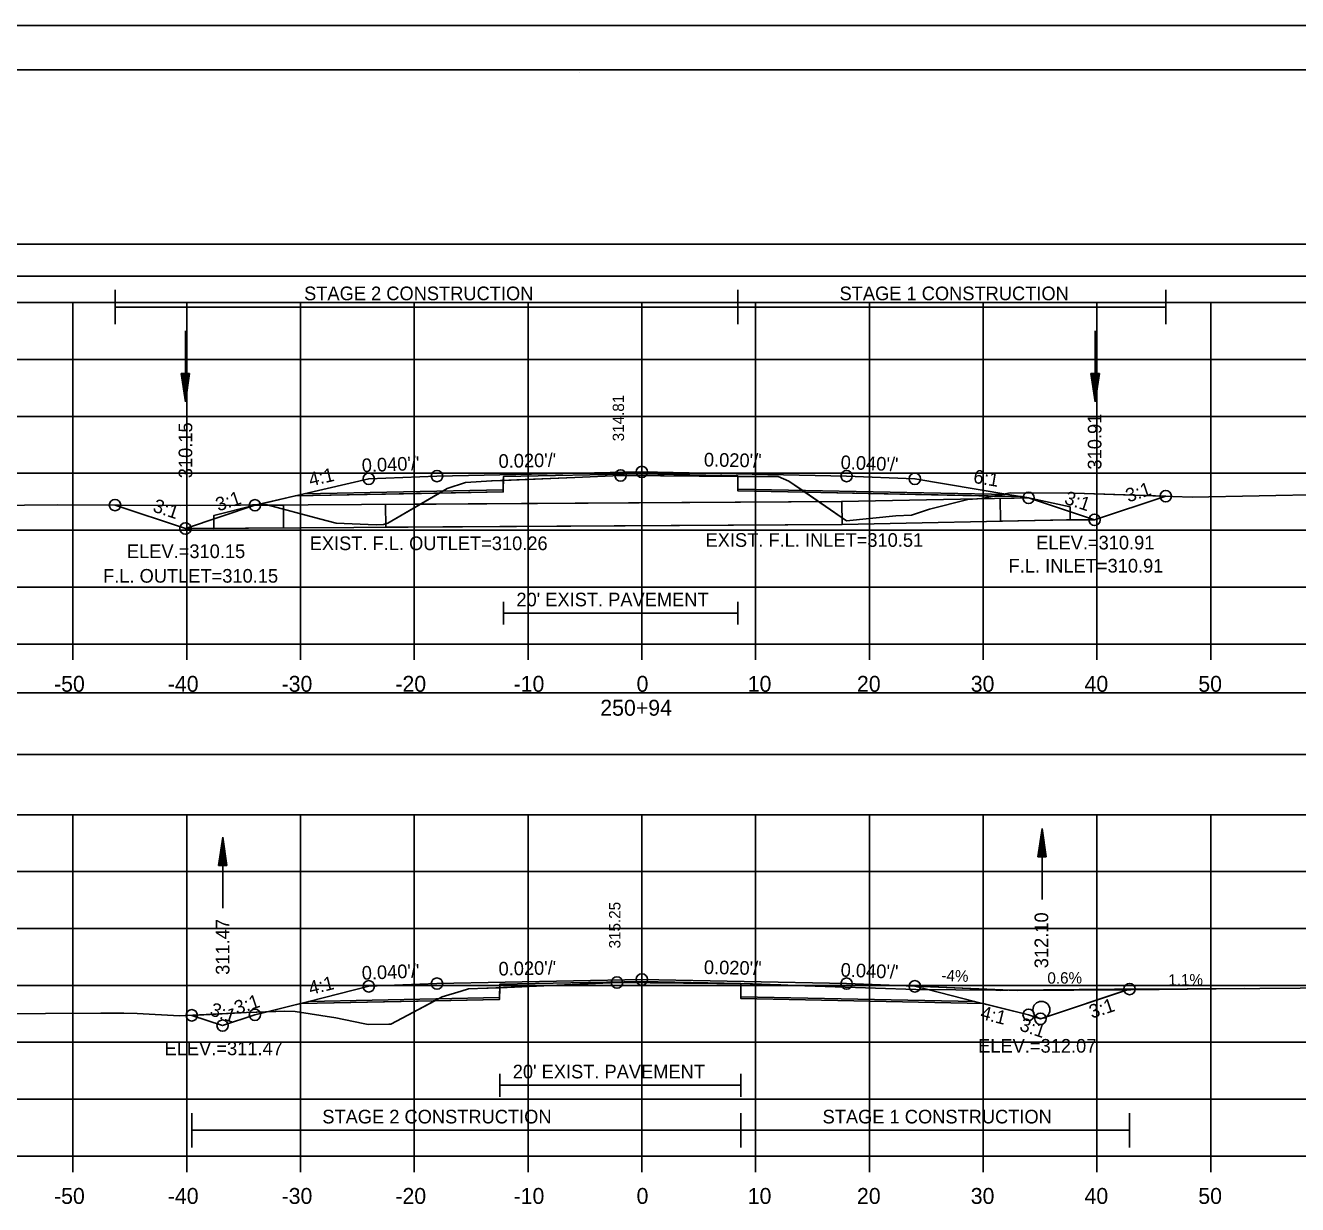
# Model space of a CAD drawing. Extents: x 1376273 to 1384221, y 378927 to 384592.
# Drawn here: x 1380503.7 to 1380615.5, y 381074.9 to 381178.5 of the extents above; entities that cross this region are included whole.
import ezdxf

# ---------------------------------------------------------------- set-up
doc = ezdxf.new("R2010")
doc.units = 0
for name, color, linetype in [('R_Alt Surface', 7, 'Continuous'), ('R_Alt Surface Annot', 7, 'Continuous'), ('R_Axis', 7, 'Continuous'), ('R_Axis Annot', 7, 'Continuous'), ('R_Border', 7, 'Continuous'), ('R_Border Notes', 7, 'Continuous'), ('R_Contours', 7, 'Continuous'), ('R_Dimension', 7, 'Continuous'), ('R_Draft', 7, 'Continuous'), ('R_Drive', 7, 'Continuous'), ('R_Exist Surface', 7, 'Continuous'), ('R_Fin Surface', 7, 'Continuous'), ('R_Grid', 7, 'Continuous'), ('R_No Plot', 7, 'Continuous'), ('R_Water', 7, 'Continuous'), ('R_Xsect Elev', 7, 'Continuous'), ('R_Xsect Slope', 7, 'Continuous'), ('T_Detection Zones', 7, 'Continuous'), ('T_Notes', 7, 'Continuous')]:
    doc.layers.add(name, color=color, linetype=linetype)

msp = doc.modelspace()

# ---------------------------------------------------------------- linework, layer by layer
at = {"layer": 'R_Alt Surface'}
for points in [[(1380528.14, 381137.36), (1380545.67, 381137.71), (1380545.68, 381138.88), (1380557.84, 381139.12), (1380566.28, 381138.95), (1380566.29, 381137.79), (1380590.07, 381137.31)], [(1380545.68, 381127.87), (1380545.68, 381125.87)], [(1380566.28, 381127.87), (1380566.28, 381125.87)], [(1380545.68, 381126.87), (1380566.28, 381126.87)], [(1380528.56, 381092.77), (1380545.34, 381093.1), (1380545.35, 381094.27), (1380557.84, 381094.52), (1380566.54, 381094.35), (1380566.55, 381093.18), (1380587.11, 381092.77)], [(1380545.35, 381086.39), (1380545.35, 381084.39)], [(1380566.54, 381086.39), (1380566.54, 381084.39)], [(1380545.35, 381085.39), (1380566.54, 381085.39)]]:
    msp.add_lwpolyline(points, dxfattribs=at)
at = {"layer": 'R_Alt Surface Annot'}
for p, q in [((1380575.42, 381136.68), (1380523.84, 381136.36)), ((1380575.4, 381136.68), (1380591.84, 381137.01)), ((1380575.44, 381134.68), (1380595.16, 381135.08)), ((1380595.16, 381135.08), (1380597.64, 381135.08)), ((1380518.23, 381134.32), (1380517.73, 381134.32)), ((1380575.44, 381134.68), (1380518.23, 381134.32))]:
    msp.add_line(p, q, dxfattribs=at)
at = {"layer": 'R_Axis'}
for p, q in [((1380407.84, 381124.17), (1380707.84, 381124.17)), ((1380507.84, 381122.77), (1380507.84, 381124.17)), ((1380517.84, 381122.77), (1380517.84, 381124.17)), ((1380527.84, 381122.77), (1380527.84, 381124.17)), ((1380537.84, 381122.77), (1380537.84, 381124.17)), ((1380547.84, 381122.77), (1380547.84, 381124.17)), ((1380557.84, 381122.77), (1380557.84, 381124.17)), ((1380567.84, 381122.77), (1380567.84, 381124.17)), ((1380577.84, 381122.77), (1380577.84, 381124.17)), ((1380587.84, 381122.77), (1380587.84, 381124.17)), ((1380597.84, 381122.77), (1380597.84, 381124.17)), ((1380607.84, 381122.77), (1380607.84, 381124.17)), ((1380407.84, 381079.17), (1380707.84, 381079.17)), ((1380507.84, 381077.77), (1380507.84, 381079.17)), ((1380517.84, 381077.77), (1380517.84, 381079.17)), ((1380527.84, 381077.77), (1380527.84, 381079.17)), ((1380537.84, 381077.77), (1380537.84, 381079.17)), ((1380547.84, 381077.77), (1380547.84, 381079.17)), ((1380557.84, 381077.77), (1380557.84, 381079.17)), ((1380567.84, 381077.77), (1380567.84, 381079.17)), ((1380577.84, 381077.77), (1380577.84, 381079.17)), ((1380587.84, 381077.77), (1380587.84, 381079.17)), ((1380597.84, 381077.77), (1380597.84, 381079.17)), ((1380607.84, 381077.77), (1380607.84, 381079.17))]:
    msp.add_line(p, q, dxfattribs=at)
at = {"layer": 'R_Axis Annot'}
for points in [[(1380407.51, 381156.49), (1380709.31, 381156.49), (1380709.31, 381159.31), (1380407.51, 381159.31)], [(1380407.27, 381114.46), (1380708.96, 381114.46), (1380708.96, 381119.88), (1380407.27, 381119.88)]]:
    msp.add_lwpolyline(points, close=True, dxfattribs=at)
at = {"layer": 'R_Border'}
for p, q in [((1380399.84, 381174.63), (1380716.02, 381174.63)), ((1380552.36, 381174.37), (1380552.36, 381174.37)), ((1380552.36, 381174.37), (1380552.36, 381174.37))]:
    msp.add_line(p, q, dxfattribs=at)
at = {"layer": 'R_Contours'}
for points in [[(1380566.28, 381138.89), (1380567.28, 381138.88), (1380569.71, 381138.88), (1380569.84, 381138.88), (1380570.77, 381138.48), (1380572.19, 381137.5), (1380566.29, 381137.62)], [(1380572.19, 381137.5), (1380575.82, 381135), (1380580.18, 381135.42), (1380581.55, 381135.49), (1380583.13, 381136.01), (1380586.49, 381136.87), (1380587.71, 381136.95), (1380588.83, 381137.17)], [(1380588.83, 381137.17), (1380590.21, 381137.44), (1380595.85, 381137.43), (1380603.89, 381137.16), (1380597.64, 381135.08), (1380591.84, 381137.01), (1380591.2, 381137.12)], [(1380566.54, 381094.33), (1380567.37, 381094.32), (1380567.54, 381094.32), (1380567.58, 381094.32), (1380569.9, 381094.23), (1380570.05, 381094.22), (1380571.3, 381094.17), (1380581.93, 381093.81), (1380588.97, 381093.74), (1380589.34, 381093.73), (1380590.04, 381093.75), (1380599.39, 381093.84), (1380600.71, 381093.85), (1380592.96, 381091.27), (1380592.88, 381091.24), (1380591.84, 381091.59), (1380587.84, 381092.59), (1380566.55, 381093.01)]]:
    msp.add_lwpolyline(points, close=True, dxfattribs=at)
at = {"layer": 'R_Dimension'}
for p, q in [((1380511.54, 381152.28), (1380511.54, 381155.28)), ((1380566.28, 381152.28), (1380566.28, 381155.28)), ((1380603.89, 381152.28), (1380603.89, 381155.28)), ((1380511.54, 381153.78), (1380603.89, 381153.78)), ((1380518.28, 381079.94), (1380518.28, 381082.94)), ((1380566.54, 381079.94), (1380566.54, 381082.94)), ((1380600.71, 381079.94), (1380600.71, 381082.94)), ((1380518.28, 381081.44), (1380600.71, 381081.44))]:
    msp.add_line(p, q, dxfattribs=at)
at = {"layer": 'R_Draft'}
for p, q in [((1380575.42, 381136.68), (1380535.32, 381136.43)), ((1380535.34, 381134.43), (1380535.32, 381136.43)), ((1380575.44, 381134.68), (1380575.42, 381136.68)), ((1380575.44, 381134.68), (1380535.34, 381134.43))]:
    msp.add_line(p, q, dxfattribs=at)
at = {"layer": 'R_Drive'}
for p, q in [((1380581.84, 381094.09), (1380590.83, 381093.73)), ((1380590.83, 381093.73), (1380600.83, 381093.79)), ((1380600.83, 381093.79), (1380610.8, 381093.9))]:
    msp.add_line(p, q, dxfattribs=at)
msp.add_circle((1380592.96, 381092.02), 0.75, dxfattribs=at)
at = {"layer": 'R_Exist Surface'}
for points in [[(1380494.78, 381136.29), (1380506.51, 381136.41), (1380517.3, 381136.35), (1380522.58, 381136.36), (1380524.64, 381136.43), (1380524.9, 381136.41), (1380529.51, 381135.18), (1380530.99, 381134.8), (1380534.5, 381134.64), (1380535.15, 381134.66), (1380535.51, 381134.78), (1380540.74, 381137.83), (1380542.34, 381138.36), (1380542.36, 381138.37), (1380544.64, 381138.5), (1380544.68, 381138.5), (1380551.94, 381138.81), (1380555.98, 381138.98), (1380556.09, 381138.98), (1380567.28, 381138.88), (1380569.71, 381138.88), (1380569.84, 381138.88), (1380570.77, 381138.48), (1380575.82, 381135), (1380580.18, 381135.42), (1380581.55, 381135.49), (1380583.13, 381136.01), (1380586.49, 381136.87), (1380587.71, 381136.95), (1380590.21, 381137.44), (1380595.85, 381137.43), (1380606.2, 381137.08), (1380617.99, 381137.3)], [(1380495.66, 381091.63), (1380510.3, 381091.73), (1380512.32, 381091.73), (1380513.49, 381091.71), (1380517.2, 381091.49), (1380523.09, 381091.78), (1380526.44, 381091.92), (1380527.37, 381091.88), (1380530.94, 381091.33), (1380533.35, 381090.83), (1380533.8, 381090.75), (1380535.6, 381090.77), (1380535.79, 381090.77), (1380537.28, 381091.56), (1380540.28, 381093.16), (1380541.96, 381093.67), (1380542.62, 381093.87), (1380544.22, 381093.92), (1380544.35, 381093.93), (1380555.05, 381094.39), (1380555.66, 381094.42), (1380567.37, 381094.32), (1380567.54, 381094.32), (1380567.58, 381094.32), (1380569.9, 381094.23), (1380570.05, 381094.22), (1380571.3, 381094.17), (1380581.93, 381093.81), (1380588.97, 381093.74), (1380589.34, 381093.73), (1380590.04, 381093.75), (1380599.39, 381093.84), (1380612.17, 381093.91), (1380619.25, 381093.97)]]:
    msp.add_lwpolyline(points, dxfattribs=at)
at = {"layer": 'R_Fin Surface'}
for points in [[(1380511.54, 381136.38), (1380517.73, 381134.32), (1380523.84, 381136.36), (1380528.18, 381137.37), (1380533.84, 381138.69), (1380539.84, 381138.93), (1380557.84, 381139.29), (1380575.84, 381138.93), (1380581.84, 381138.69), (1380590.02, 381137.32), (1380591.84, 381137.01), (1380597.64, 381135.08), (1380603.89, 381137.16)], [(1380518.28, 381091.54), (1380521, 381090.64), (1380523.84, 381091.59), (1380528.59, 381092.77), (1380533.84, 381094.09), (1380539.84, 381094.33), (1380557.84, 381094.69), (1380575.84, 381094.33), (1380581.84, 381094.09), (1380587.08, 381092.77), (1380591.84, 381091.59), (1380592.88, 381091.24), (1380592.96, 381091.27), (1380600.71, 381093.85)]]:
    msp.add_lwpolyline(points, dxfattribs=at)
at = {"layer": 'R_Grid'}
for p, q in [((1380407.84, 381154.17), (1380707.84, 381154.17)), ((1380507.84, 381124.17), (1380507.84, 381154.17)), ((1380517.84, 381124.17), (1380517.84, 381154.17)), ((1380527.84, 381124.17), (1380527.84, 381154.17)), ((1380537.84, 381124.17), (1380537.84, 381154.17)), ((1380547.84, 381124.17), (1380547.84, 381154.17)), ((1380557.84, 381124.17), (1380557.84, 381154.17)), ((1380567.84, 381124.17), (1380567.84, 381154.17)), ((1380577.84, 381124.17), (1380577.84, 381154.17)), ((1380587.84, 381124.17), (1380587.84, 381154.17)), ((1380597.84, 381124.17), (1380597.84, 381154.17)), ((1380607.84, 381124.17), (1380607.84, 381154.17)), ((1380407.84, 381149.17), (1380707.84, 381149.17)), ((1380407.84, 381144.17), (1380707.84, 381144.17)), ((1380407.84, 381139.17), (1380707.84, 381139.17)), ((1380407.84, 381134.17), (1380707.84, 381134.17)), ((1380407.84, 381129.17), (1380707.84, 381129.17)), ((1380407.84, 381124.17), (1380707.84, 381124.17)), ((1380407.84, 381109.17), (1380707.84, 381109.17)), ((1380507.84, 381079.17), (1380507.84, 381109.17)), ((1380517.84, 381079.17), (1380517.84, 381109.17)), ((1380527.84, 381079.17), (1380527.84, 381109.17)), ((1380537.84, 381079.17), (1380537.84, 381109.17)), ((1380547.84, 381079.17), (1380547.84, 381109.17)), ((1380557.84, 381079.17), (1380557.84, 381109.17)), ((1380567.84, 381079.17), (1380567.84, 381109.17)), ((1380577.84, 381079.17), (1380577.84, 381109.17)), ((1380587.84, 381079.17), (1380587.84, 381109.17)), ((1380597.84, 381079.17), (1380597.84, 381109.17)), ((1380607.84, 381079.17), (1380607.84, 381109.17)), ((1380407.84, 381104.17), (1380707.84, 381104.17)), ((1380407.84, 381099.17), (1380707.84, 381099.17)), ((1380407.84, 381094.17), (1380707.84, 381094.17)), ((1380407.84, 381089.17), (1380707.84, 381089.17)), ((1380407.84, 381084.17), (1380707.84, 381084.17)), ((1380407.84, 381079.17), (1380707.84, 381079.17))]:
    msp.add_line(p, q, dxfattribs=at)
at = {"layer": 'R_No Plot'}
msp.add_line((1380387.44, 381178.52), (1380720.77, 381178.52), dxfattribs=at)
for points in [[(1380387.43, 381178.52), (1380720.77, 381178.52), (1380720.77, 380965.19), (1380387.43, 380965.19)], [(1380633.76, 381174.63), (1380633.76, 381164.75), (1380669.49, 381164.75), (1380669.49, 381161.83), (1380692.69, 381161.83), (1380692.69, 381137.5), (1380716.02, 381137.5), (1380716.02, 380969.17), (1380399.84, 380969.17), (1380399.84, 381174.63)]]:
    msp.add_lwpolyline(points, close=True, dxfattribs=at)
for points in [[(1380527.36, 381137.18), (1380545.67, 381137.54), (1380545.68, 381138.88), (1380557.84, 381139.12), (1380566.28, 381138.95), (1380566.29, 381137.62), (1380591.2, 381137.12)], [(1380527.84, 381092.59), (1380545.34, 381092.94), (1380545.35, 381094.27), (1380557.84, 381094.52), (1380566.54, 381094.35), (1380566.55, 381093.01), (1380587.84, 381092.59)]]:
    msp.add_lwpolyline(points, dxfattribs=at)
for centre in [(1380557.84, 381139.29), (1380533.84, 381138.69), (1380539.84, 381138.93), (1380555.98, 381138.98), (1380575.84, 381138.93), (1380581.84, 381138.69), (1380591.84, 381137.01), (1380603.89, 381137.16), (1380511.54, 381136.38), (1380523.84, 381136.36), (1380597.64, 381135.08), (1380597.64, 381135.08), (1380517.73, 381134.32), (1380517.73, 381134.32), (1380539.84, 381094.33), (1380555.66, 381094.42), (1380557.84, 381094.69), (1380575.84, 381094.33), (1380533.84, 381094.09), (1380581.84, 381094.09), (1380600.71, 381093.85), (1380518.28, 381091.54), (1380523.84, 381091.59), (1380591.84, 381091.59), (1380592.88, 381091.24), (1380592.88, 381091.24), (1380521, 381090.64), (1380521, 381090.64)]:
    msp.add_circle(centre, 0.5, dxfattribs=at)
at = {"layer": 'R_Water'}
for p, q in [((1380517.73, 381151.69), (1380517.73, 381145.44)), ((1380597.68, 381151.69), (1380597.68, 381145.44)), ((1380517.35, 381147.94), (1380517.73, 381145.44)), ((1380518.1, 381147.94), (1380517.35, 381147.94)), ((1380517.42, 381147.94), (1380517.73, 381145.85)), ((1380517.48, 381147.94), (1380517.73, 381146.28)), ((1380517.54, 381147.94), (1380517.73, 381146.7)), ((1380517.61, 381147.94), (1380517.73, 381147.12)), ((1380517.67, 381147.94), (1380517.73, 381147.54)), ((1380518.1, 381147.94), (1380517.73, 381145.44)), ((1380517.85, 381147.94), (1380517.73, 381147.12)), ((1380517.98, 381147.94), (1380517.73, 381146.28)), ((1380518.04, 381147.94), (1380517.73, 381145.85)), ((1380517.91, 381147.94), (1380517.73, 381146.7)), ((1380517.79, 381147.94), (1380517.73, 381147.54)), ((1380597.31, 381147.94), (1380597.68, 381145.44)), ((1380598.06, 381147.94), (1380597.31, 381147.94)), ((1380597.37, 381147.94), (1380597.68, 381145.85)), ((1380597.43, 381147.94), (1380597.68, 381146.28)), ((1380597.49, 381147.94), (1380597.68, 381146.7)), ((1380597.56, 381147.94), (1380597.68, 381147.12)), ((1380597.62, 381147.94), (1380597.68, 381147.54)), ((1380598.06, 381147.94), (1380597.68, 381145.44)), ((1380597.8, 381147.94), (1380597.68, 381147.12)), ((1380597.93, 381147.94), (1380597.68, 381146.28)), ((1380597.99, 381147.94), (1380597.68, 381145.85)), ((1380597.87, 381147.94), (1380597.68, 381146.7)), ((1380597.74, 381147.94), (1380597.68, 381147.54)), ((1380520.63, 381104.7), (1380521.01, 381107.2)), ((1380521.01, 381100.95), (1380521.01, 381107.2)), ((1380521.38, 381104.7), (1380521.01, 381107.2)), ((1380592.64, 381105.46), (1380593.02, 381107.96)), ((1380592.7, 381105.46), (1380593.02, 381107.54)), ((1380592.77, 381105.46), (1380593.02, 381107.11)), ((1380593.02, 381101.71), (1380593.02, 381107.96)), ((1380593.39, 381105.46), (1380593.02, 381107.96)), ((1380593.33, 381105.46), (1380593.02, 381107.54)), ((1380593.26, 381105.46), (1380593.02, 381107.11)), ((1380520.69, 381104.7), (1380521.01, 381106.78)), ((1380520.76, 381104.7), (1380521.01, 381106.35)), ((1380521.32, 381104.7), (1380521.01, 381106.78)), ((1380521.25, 381104.7), (1380521.01, 381106.35)), ((1380592.83, 381105.46), (1380593.02, 381106.7)), ((1380592.89, 381105.46), (1380593.02, 381106.27)), ((1380593.2, 381105.46), (1380593.02, 381106.7)), ((1380593.14, 381105.46), (1380593.02, 381106.27)), ((1380520.82, 381104.7), (1380521.01, 381105.94)), ((1380520.88, 381104.7), (1380521.01, 381105.51)), ((1380520.95, 381104.7), (1380521.01, 381105.09)), ((1380521.19, 381104.7), (1380521.01, 381105.94)), ((1380521.13, 381104.7), (1380521.01, 381105.51)), ((1380521.06, 381104.7), (1380521.01, 381105.09)), ((1380592.64, 381105.46), (1380593.39, 381105.46)), ((1380592.96, 381105.46), (1380593.02, 381105.85)), ((1380593.07, 381105.46), (1380593.02, 381105.85)), ((1380520.63, 381104.7), (1380521.38, 381104.7))]:
    msp.add_line(p, q, dxfattribs=at)
for points in [[(1380526.34, 381136.37), (1380526.35, 381134.37), (1380520.22, 381134.33), (1380520.22, 381135.46), (1380523.84, 381136.36)], [(1380589.34, 381136.96), (1380589.38, 381134.96), (1380595.5, 381135.09), (1380595.48, 381136.21), (1380591.84, 381137.01)]]:
    msp.add_lwpolyline(points, close=True, dxfattribs=at)
at = {"layer": 'T_Detection Zones'}
for points in [[(1380540.06, 381137.43), (1380540.74, 381137.83), (1380542.34, 381138.36), (1380542.36, 381138.37), (1380544.64, 381138.5), (1380544.68, 381138.5), (1380545.67, 381138.54), (1380545.67, 381137.54)], [(1380545.67, 381138.54), (1380551.94, 381138.81), (1380555.98, 381138.98), (1380556.09, 381138.98), (1380566.28, 381138.89), (1380566.28, 381138.95), (1380557.84, 381139.12), (1380545.68, 381138.88)], [(1380524.06, 381136.41), (1380524.64, 381136.43), (1380524.9, 381136.41), (1380529.51, 381135.18), (1380530.99, 381134.8), (1380534.5, 381134.64), (1380535.15, 381134.66), (1380535.51, 381134.78), (1380540.06, 381137.43), (1380527.36, 381137.18)], [(1380511.54, 381136.38), (1380517.3, 381136.35), (1380522.58, 381136.36), (1380524.06, 381136.41), (1380523.84, 381136.36), (1380517.73, 381134.32)], [(1380539.64, 381092.82), (1380540.28, 381093.16), (1380541.96, 381093.67), (1380542.62, 381093.87), (1380544.22, 381093.92), (1380544.35, 381093.93), (1380545.35, 381093.97), (1380545.34, 381092.94)], [(1380545.35, 381093.97), (1380555.05, 381094.39), (1380555.66, 381094.42), (1380566.54, 381094.33), (1380566.54, 381094.35), (1380557.84, 381094.52), (1380545.35, 381094.27)], [(1380524.91, 381091.85), (1380526.44, 381091.92), (1380527.37, 381091.88), (1380530.94, 381091.33), (1380533.35, 381090.83), (1380533.8, 381090.75), (1380535.6, 381090.77), (1380535.79, 381090.77), (1380537.28, 381091.56), (1380539.64, 381092.82), (1380527.84, 381092.59)], [(1380518.28, 381091.54), (1380523.09, 381091.78), (1380524.91, 381091.85), (1380523.84, 381091.59), (1380521, 381090.64)]]:
    msp.add_lwpolyline(points, close=True, dxfattribs=at)
at = {"layer": 'T_Notes'}
for p, q in [((1380600.51, 381093.78), (1380590.83, 381093.73)), ((1380600.71, 381093.85), (1380600.51, 381093.78)), ((1380600.51, 381093.78), (1380600.83, 381093.79)), ((1380610.8, 381093.9), (1380600.71, 381093.85)), ((1380600.83, 381093.79), (1380610.8, 381093.9))]:
    msp.add_line(p, q, dxfattribs=at)
for points in [[(1380590.83, 381093.73), (1380590.27, 381093.75), (1380581.84, 381094.09)], [(1380581.84, 381094.09), (1380582.99, 381093.8), (1380587.08, 381092.77), (1380591.84, 381091.59), (1380592.88, 381091.24), (1380592.96, 381091.27), (1380593.41, 381091.42), (1380600.51, 381093.78)]]:
    msp.add_lwpolyline(points, dxfattribs=at)

# ---------------------------------------------------------------- texts
at = {"layer": 'R_Alt Surface'}
for p in [(1380546.82, 381127.48), (1380546.5, 381086)]:
    msp.add_text("20' EXIST. PAVEMENT", height=1.2, dxfattribs=at).set_placement(p)
at = {"layer": 'R_Axis Annot'}
for s, p in [('-50', (1380506.18, 381119.97)), ('-40', (1380516.18, 381119.97)), ('-30', (1380526.18, 381119.97)), ('-20', (1380536.18, 381119.97)), ('-10', (1380546.57, 381119.97)), ('0', (1380557.38, 381119.97)), ('10', (1380567.15, 381119.97)), ('20', (1380576.75, 381119.97)), ('30', (1380586.75, 381119.97)), ('40', (1380596.75, 381119.97)), ('50', (1380606.75, 381119.97)), ('250+94', (1380554.19, 381117.87)), ('-50', (1380506.18, 381074.97)), ('-40', (1380516.18, 381074.97)), ('-30', (1380526.18, 381074.97)), ('-20', (1380536.18, 381074.97)), ('-10', (1380546.57, 381074.97)), ('0', (1380557.38, 381074.97)), ('10', (1380567.15, 381074.97)), ('20', (1380576.75, 381074.97)), ('30', (1380586.75, 381074.97)), ('40', (1380596.75, 381074.97)), ('50', (1380606.75, 381074.97))]:
    msp.add_text(s, height=1.4, dxfattribs=at).set_placement(p)
at = {"layer": 'R_Border Notes'}
for s, p in [('EXIST. F.L. INLET=310.51', (1380563.44, 381132.71)), ('ELEV.=310.15', (1380512.59, 381131.72)), ('EXIST. F.L. OUTLET=310.26', (1380528.65, 381132.42)), ('ELEV.=310.91', (1380592.5, 381132.48)), ('F.L. INLET=310.91', (1380590.08, 381130.45)), ('F.L. OUTLET=310.15', (1380510.49, 381129.56)), ('ELEV.=311.47', (1380515.9, 381088.04)), ('ELEV.=312.07', (1380587.4, 381088.26))]:
    msp.add_text(s, height=1.2, dxfattribs=at).set_placement(p)
at = {"layer": 'R_Dimension'}
for s, p in [('STAGE 2 CONSTRUCTION', (1380528.16, 381154.38)), ('STAGE 1 CONSTRUCTION', (1380575.22, 381154.38)), ('STAGE 2 CONSTRUCTION', (1380529.76, 381082.04)), ('STAGE 1 CONSTRUCTION', (1380573.73, 381082.04))]:
    msp.add_text(s, height=1.2, dxfattribs=at).set_placement(p)
at = {"layer": 'R_Drive'}
for s, rotation, p in [('-4%', 357.7094, (1380584.16, 381094.57)), ('0.6%', 0.3434, (1380593.49, 381094.32)), ('1.1%', 0.6502, (1380604.12, 381094.15))]:
    msp.add_text(s, height=1, rotation=rotation, dxfattribs=at).set_placement(p)
at = {"layer": 'R_Xsect Elev'}
for s, height, p in [('314.81', 1, (1380556.28, 381141.98)), ('310.91', 1.2, (1380598.24, 381139.5)), ('310.15', 1.2, (1380518.33, 381138.74)), ('315.25', 1, (1380555.96, 381097.42)), ('312.10', 1.2, (1380593.56, 381095.68)), ('311.47', 1.2, (1380521.6, 381095.1))]:
    msp.add_text(s, height=height, rotation=90, dxfattribs=at).set_placement(p)
at = {"layer": 'R_Xsect Slope'}
for s, rotation, p in [("0.040'/'", 2.2906, (1380533.25, 381139.26)), ("0.020'/'", 1.1458, (1380545.26, 381139.64)), ("0.020'/'", 358.8542, (1380563.29, 381139.78)), ("0.040'/'", 357.7094, (1380575.3, 381139.55)), ('4:1', 13.1213, (1380528.72, 381138.01)), ('6:1', 350.4968, (1380586.92, 381138.34)), ('3:1', 18.4349, (1380520.62, 381135.81)), ('3:1', 341.5651, (1380594.9, 381136.52)), ('3:1', 18.4349, (1380600.6, 381136.6)), ('3:1', 341.5651, (1380514.79, 381135.83)), ("0.040'/'", 2.2906, (1380533.25, 381094.66)), ("0.020'/'", 1.1458, (1380545.26, 381095.03)), ("0.020'/'", 358.8542, (1380563.29, 381095.18)), ("0.040'/'", 357.7094, (1380575.3, 381094.95)), ('4:1', 14.0362, (1380528.72, 381093.32)), ('3:1', 341.5651, (1380519.8, 381091.57)), ('3:1', 18.4349, (1380522.26, 381091.59)), ('3:1', 18.4349, (1380597.39, 381091.24)), ('4:1', 345.9638, (1380587.53, 381091.24)), ('3:1', 341.5651, (1380590.96, 381090.24))]:
    msp.add_text(s, height=1.2, rotation=rotation, dxfattribs=at).set_placement(p)

doc.saveas('drawing.dxf')
